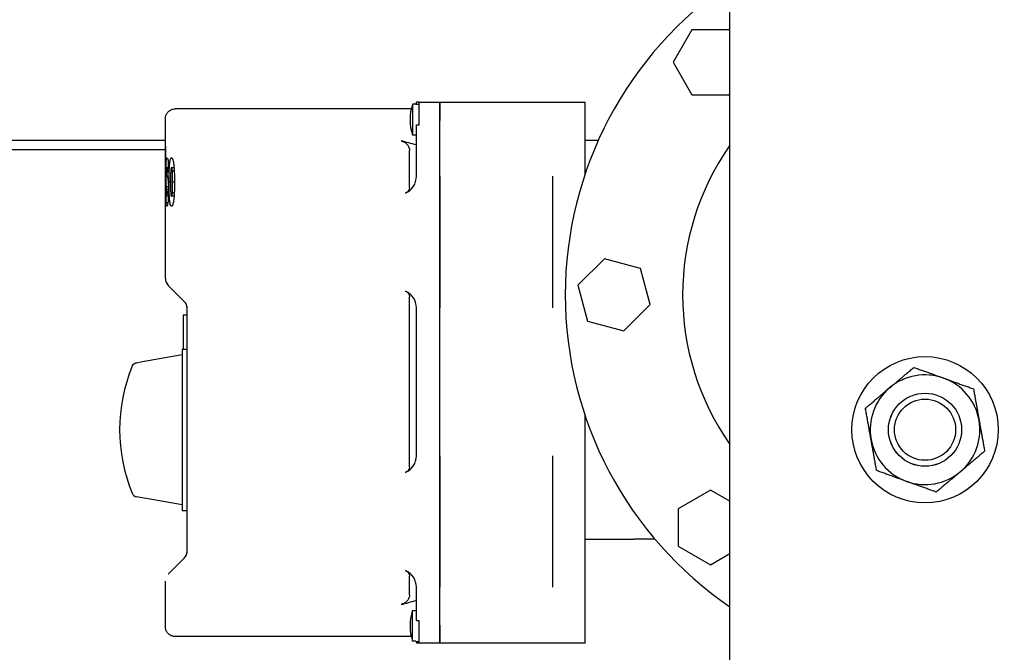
# Model space of a CAD drawing. Header units: inches. Extents: x 24 to 1128, y -69 to 748.
# Tile 287 of 656: x 370.69 to 380.78, y 588.51 to 595. Entities that reach past the tile are written whole.
import ezdxf

# ---------------------------------------------------------------- set-up
doc = ezdxf.new("R2010")
doc.units = ezdxf.units.IN
doc.header["$LTSCALE"] = 32
doc.header["$MEASUREMENT"] = 0
doc.layers.add('Dimension (ANSI)', color=7, linetype='Continuous', lineweight=25)
doc.layers.add('Visible (ANSI)', color=7, linetype='Continuous', lineweight=30)
doc.styles.add('Note Text (ANSI)', font='tahoma.ttf')
doc.dimstyles.new('SB Fraction-16 (ANSI)', dxfattribs={"dimscale": 32, "dimtxt": 0.125, "dimasz": 0.098425, "dimexe": 0.125, "dimexo": 0.0625, "dimgap": 0.031496, "dimtad": 0, "dimtih": 1, "dimtoh": 1, "dimdec": 4, "dimrnd": 1e-08, "dimzin": 0, "dimdsep": 46, "dimlunit": 5, "dimtxsty": 'Note Text (ANSI)', "dimcen": 0.09, "dimdle": 0.393701, "dimclrd": 256, "dimclre": 256, "dimclrt": 256, "dimadec": 0, "dimazin": 3, "dimtfac": 0.96, "dimtofl": 0, "dimtmove": 0, "dimatfit": 3, "dimfxl": 1, "dimfrac": 2, "dimtolj": 1, "dimtzin": 12, "dimlwd": -1, "dimlwe": -1, "dimarcsym": 0})

# ---------------------------------------------------------------- blocks, each defined once
blk = doc.blocks.new('*D18')
at = {"layer": 'Defpoints', "color": 0, "transparency": 16777216}
for p in [(480.281, 692.669), (328.474, 544.669), (480.281, 544.669)]:
    blk.add_point(p, dxfattribs=at)
at = {"layer": 'Dimension (ANSI)', "transparency": 16777216}
for p, q in [((478.281, 692.669), (324.474, 692.669)), ((328.474, 689.519), (328.474, 626.768)), ((328.474, 547.818), (328.474, 620.569)), ((478.281, 544.669), (324.474, 544.669))]:
    blk.add_line(p, q, dxfattribs=at)
for points in [[(327.949, 689.519), (328.999, 689.519), (328.474, 692.669)], [(327.949, 547.818), (328.999, 547.818), (328.474, 544.669)]]:
    blk.add_solid(points, dxfattribs=at)
at = {"layer": 'Dimension (ANSI)', "transparency": 16777216, "insert": (324.372, 625.76), "char_height": 4, "attachment_point": 1, "style": 'Note Text (ANSI)'}
blk.add_mtext('\\A1;148', dxfattribs=at)

msp = doc.modelspace()

# ---------------------------------------------------------------- linework, layer by layer
at = {"layer": 'Visible (ANSI)'}
for p, q in [((377.96813, 588.04353), (377.96813, 609.41853)), ((377.57663, 594.89353), (377.38495, 594.56153)), ((377.95999, 594.89353), (377.57663, 594.89353)), ((377.96813, 594.87942), (377.95999, 594.89353)), ((377.38495, 594.56153), (377.57663, 594.22953)), ((377.57663, 594.22953), (377.95999, 594.22953)), ((377.95999, 594.22953), (377.96813, 594.24364)), ((374.71361, 594.13074), (374.71361, 593.81642)), ((374.74732, 594.13074), (374.71361, 594.13074)), ((374.74732, 594.13074), (374.74732, 594.13358)), ((374.74732, 594.13358), (374.78361, 594.13358)), ((374.78361, 594.15358), (374.75361, 594.15358)), ((374.75361, 594.13358), (374.75361, 594.15358)), ((374.78361, 594.15358), (374.99361, 594.15358)), ((374.78361, 593.96608), (374.78361, 594.15358)), ((374.99361, 593.96608), (374.99361, 594.15358)), ((374.99361, 594.15358), (376.48361, 594.15358)), ((374.99361, 594.15358), (374.99361, 593.96608)), ((376.48361, 593.96608), (376.48361, 594.15358)), ((374.70049, 594.08358), (372.28062, 594.08358)), ((372.18062, 593.56715), (372.18062, 593.98357)), ((374.75361, 593.92108), (374.78361, 593.92108)), ((374.75361, 593.71358), (374.75361, 593.92108)), ((374.78361, 593.92108), (374.78361, 593.96608)), ((374.99361, 593.39219), (374.99361, 593.96608)), ((374.99361, 593.39219), (374.99361, 593.96608)), ((376.48361, 593.41641), (376.48361, 593.96608)), ((374.71361, 593.81642), (374.74732, 593.81642)), ((374.74732, 593.81358), (374.74732, 593.81642)), ((372.18062, 593.75853), (369.19201, 593.75853)), ((372.66911, 593.75853), (372.66911, 593.75853)), ((374.74732, 593.81358), (374.75361, 593.81358)), ((376.61759, 593.75853), (376.48361, 593.75853)), ((368.90563, 593.66853), (372.18062, 593.66853)), ((372.18062, 593.56715), (372.18062, 593.70164)), ((372.18186, 593.70164), (372.18062, 593.70164)), ((372.18186, 593.70164), (372.18186, 593.56715)), ((374.35619, 593.66853), (374.35621, 593.66853)), ((374.68361, 593.27865), (374.68361, 593.65619)), ((374.75361, 593.39219), (374.75361, 593.71358)), ((372.18062, 593.56715), (372.18062, 593.56715)), ((372.18186, 593.56715), (372.18062, 593.56715)), ((372.18078, 593.4643), (372.18078, 593.56715)), ((372.18512, 593.56715), (372.18186, 593.56715)), ((372.18512, 593.56715), (372.18512, 593.4643)), ((372.21005, 593.54997), (372.21005, 593.43265)), ((372.18062, 593.24303), (372.18062, 593.4643)), ((372.18062, 593.4643), (372.18062, 593.4643)), ((372.18186, 593.4643), (372.18062, 593.4643)), ((372.18062, 592.345), (372.18062, 593.4643)), ((372.18186, 593.4643), (372.18512, 593.4643)), ((372.18186, 593.4643), (372.18186, 593.29631)), ((372.19407, 593.42437), (372.18694, 593.42437)), ((372.21005, 593.48012), (372.19844, 593.48012)), ((372.2091, 593.43265), (372.21005, 593.43265)), ((372.26952, 593.48012), (372.24295, 593.48012)), ((372.27175, 593.44835), (372.25084, 593.44835)), ((372.23276, 593.33352), (372.21781, 593.33352)), ((372.27462, 593.33265), (372.25406, 593.33265)), ((374.99361, 593.20821), (374.99361, 593.39219)), ((374.99361, 593.39219), (374.99361, 593.20821)), ((376.15361, 592.04297), (376.15361, 593.39219)), ((372.18694, 593.12139), (372.18694, 593.24278)), ((372.18742, 593.24278), (372.18694, 593.24278)), ((372.21158, 593.28345), (372.19206, 593.28345)), ((372.21178, 593.22461), (372.20062, 593.22461)), ((372.2717, 593.21793), (372.25075, 593.21793)), ((372.18512, 593.1874), (372.18325, 593.1874)), ((372.18512, 593.20322), (372.18475, 593.20322)), ((372.18512, 593.20322), (372.18512, 593.09815)), ((372.2061, 593.12139), (372.18694, 593.12139)), ((372.21088, 593.1874), (372.19564, 593.1874)), ((372.26951, 593.1874), (372.24309, 593.1874)), ((374.99361, 592.22695), (374.99361, 593.20821)), ((374.99361, 593.20821), (374.99361, 592.22695)), ((376.68119, 592.54683), (376.41011, 592.27575)), ((377.05149, 592.44761), (376.68119, 592.54683)), ((377.15071, 592.07731), (377.05149, 592.44761)), ((372.20991, 592.27429), (372.37432, 592.10988)), ((374.99361, 592.04297), (374.99361, 592.22695)), ((374.99361, 592.22695), (374.99361, 592.04297)), ((376.41011, 592.27575), (376.50933, 591.90545)), ((374.68361, 590.41365), (374.68361, 592.15651)), ((372.40361, 589.52699), (372.40361, 592.06017)), ((374.75361, 590.52719), (374.75361, 592.04297)), ((374.99361, 590.52719), (374.99361, 592.04297)), ((374.99361, 590.52719), (374.99361, 592.04297)), ((376.87963, 591.80623), (377.15071, 592.07731)), ((372.40361, 591.96858), (372.36361, 591.96858)), ((372.36361, 591.96858), (372.36361, 591.62108)), ((376.50933, 591.90545), (376.87963, 591.80623)), ((372.35361, 591.62108), (372.35361, 589.96608)), ((372.35361, 591.62108), (372.40361, 591.62108)), ((376.48361, 588.79108), (376.48361, 590.93665)), ((374.99361, 590.34321), (374.99361, 590.52719)), ((374.99361, 590.52719), (374.99361, 590.34321)), ((376.15361, 589.17797), (376.15361, 590.52719)), ((374.99361, 589.36195), (374.99361, 590.34321)), ((374.99361, 590.34321), (374.99361, 589.36195)), ((377.76831, 590.17489), (377.43631, 589.98321)), ((377.96813, 590.05952), (377.76831, 590.17489)), ((377.43631, 589.98321), (377.43631, 589.59985)), ((372.35361, 589.96608), (372.40361, 589.96608)), ((376.48361, 589.67153), (376.98361, 589.67153)), ((377.19882, 589.67153), (376.98361, 589.67153)), ((377.43631, 589.59985), (377.76831, 589.40817)), ((372.37432, 589.47728), (372.20991, 589.31287)), ((372.4015, 589.50446), (372.40151, 589.50446)), ((377.76831, 589.40817), (377.96813, 589.52354)), ((374.68361, 589.10097), (374.68361, 589.29151)), ((374.99361, 589.17797), (374.99361, 589.36195)), ((374.99361, 589.36195), (374.99361, 589.17797)), ((372.18062, 588.77359), (372.18062, 589.24216)), ((374.75361, 589.04358), (374.75361, 589.17797)), ((374.99361, 588.79108), (374.99361, 589.17797)), ((374.99361, 588.79108), (374.99361, 589.17797)), ((374.75361, 588.83608), (374.75361, 589.04358)), ((374.71361, 588.62642), (374.71361, 588.94074)), ((374.71361, 588.94074), (374.74732, 588.94074)), ((374.74732, 588.94358), (374.74732, 588.94074)), ((374.74732, 588.94358), (374.75361, 588.94358)), ((374.75361, 588.83608), (374.78361, 588.83608)), ((374.78361, 588.79108), (374.78361, 588.83608)), ((374.78361, 588.60358), (374.78361, 588.79108)), ((374.99361, 588.60358), (374.99361, 588.79108)), ((374.99361, 588.79108), (374.99361, 588.60358)), ((376.48361, 588.60358), (376.48361, 588.79108)), ((374.70049, 588.67358), (372.28063, 588.67358)), ((374.74732, 588.62642), (374.71361, 588.62642)), ((374.74732, 588.62642), (374.74732, 588.62358)), ((374.74732, 588.62358), (374.78361, 588.62358)), ((374.75361, 588.62358), (374.75361, 588.60358)), ((374.78361, 588.60358), (374.75361, 588.60358)), ((374.99361, 588.60358), (374.78361, 588.60358)), ((376.48361, 588.60358), (374.99361, 588.60358))]:
    msp.add_line(p, q, dxfattribs=at)
for radius in [0.75, 0.37513, 0.375, 0.31365]:
    msp.add_circle((379.96813, 590.79353), radius, dxfattribs=at)
for centre, radius, start, end in [((380.15331, 592.17653), 3.8735, 124.342222, 235.657778), ((375.18732, 593.97358), 0.4991, 161.645707, 198.354293), ((372.07611, 584.21073), 9.87285, 74.26441, 75.207002), ((380.15331, 592.17653), 2.67, 144.926724, 215.073276), ((374.56611, 593.39219), 0.1875, 294.050585, 0), ((372.28062, 592.345), 0.1, 180, 225), ((374.56611, 592.04297), 0.1875, 0, 65.949415), ((372.30361, 592.03917), 0.1, 0, 45), ((373.41968, 590.79358), 1.70814, 157.584261, 202.415739), ((379.96813, 590.79353), 0.5625, 70.16068, 130.16068), ((379.96813, 590.79353), 0.5625, 10.16068, 70.16068), ((379.96813, 590.79353), 0.5625, 130.16068, 190.16068), ((379.96813, 590.79353), 0.5625, 310.16068, 10.16068), ((379.96813, 590.79353), 0.5625, 190.16068, 250.16068), ((374.56611, 590.52719), 0.1875, 294.050585, 0), ((379.96813, 590.79353), 0.5625, 250.16068, 310.16068), ((372.30361, 589.54799), 0.1, 315, 0), ((374.56611, 589.17797), 0.1875, 0, 65.949415), ((372.07611, 598.54643), 9.87285, 284.792998, 285.73559), ((375.18732, 588.78358), 0.4991, 161.645707, 198.354293)]:
    msp.add_arc(centre, radius, start, end, dxfattribs=at)
msp.add_ellipse((371.89607, 590.16568), major_axis=(0.00409, 0.06063), ratio=0.98893802, start_param=2.03376773, end_param=3.03376851, dxfattribs=at)
for points, knots in [([(372.18062, 593.98358), (372.18062, 593.99437), (372.18242, 594.00531), (372.18933, 594.02581), (372.19455, 594.03563), (372.2077, 594.05286), (372.21579, 594.06049), (372.23377, 594.07259), (372.24388, 594.07722), (372.26287, 594.08239), (372.27178, 594.08358), (372.28062, 594.08358)], [0, 0, 0, 0, 0.082257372, 0.082257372, 0.164832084, 0.164832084, 0.247395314, 0.247395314, 0.329958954, 0.329958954, 0.39731578, 0.39731578, 0.39731578, 0.39731578]), ([(374.59692, 593.75634), (374.60829, 593.75329), (374.61959, 593.7487), (374.64031, 593.73643), (374.65009, 593.72875), (374.6669, 593.7098), (374.67328, 593.69939), (374.67952, 593.68321), (374.68109, 593.67778), (374.6831, 593.66689), (374.68361, 593.66157), (374.68361, 593.65619)], [0.000001, 0.000001, 0.000001, 0.000001, 0.124686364, 0.124686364, 0.242532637, 0.242532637, 0.357643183, 0.357643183, 0.411443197, 0.411443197, 0.460811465, 0.460811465, 0.460811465, 0.460811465]), ([(372.18694, 593.42437), (372.18695, 593.43426), (372.18696, 593.44262), (372.18711, 593.46148), (372.18722, 593.47123), (372.18777, 593.50119), (372.1883, 593.51584), (372.18927, 593.53653), (372.18989, 593.54799), (372.19328, 593.57993), (372.1957, 593.58232), (372.19818, 593.58297)], [-0.911558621, -0.911558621, -0.911558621, -0.911558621, -0.768331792, -0.768331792, -0.67073928, -0.67073928, -0.489829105, -0.489829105, -0.319068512, -0.319068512, 0, 0, 0, 0]), ([(372.19818, 593.58297), (372.19923, 593.58275), (372.20085, 593.58247), (372.20428, 593.57363), (372.20544, 593.56996), (372.20773, 593.56146), (372.20889, 593.55631), (372.21005, 593.54997)], [-0.533569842, -0.533569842, -0.533569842, -0.533569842, -0.250379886, -0.250379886, -0.125184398, -0.125184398, 0, 0, 0, 0]), ([(372.21781, 593.33352), (372.21785, 593.36314), (372.21793, 593.39842), (372.22027, 593.46726), (372.22158, 593.49097), (372.22535, 593.53426), (372.22767, 593.54958), (372.23127, 593.56572), (372.23317, 593.57276), (372.23893, 593.58239), (372.24104, 593.5827), (372.24295, 593.58297)], [-1.14591949, -1.14591949, -1.14591949, -1.14591949, -0.76549211, -0.76549211, -0.53474016, -0.53474016, -0.27466255, -0.27466255, -0.13054926, -0.13054926, 0, 0, 0, 0]), ([(372.24295, 593.58297), (372.2477, 593.58231), (372.25264, 593.57722), (372.26165, 593.54549), (372.26446, 593.52621), (372.26942, 593.48653), (372.27117, 593.45998), (372.27447, 593.39605), (372.27457, 593.35648), (372.27463, 593.33352)], [-0.332396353, -0.332396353, -0.332396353, -0.332396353, -0.288794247, -0.288794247, -0.250975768, -0.250975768, -0.175018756, -0.175018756, 0, 0, 0, 0]), ([(372.19206, 593.28345), (372.19139, 593.28741), (372.19064, 593.29213), (372.18933, 593.30825), (372.18861, 593.31884), (372.18777, 593.34418), (372.18746, 593.35589), (372.18696, 593.39415), (372.18695, 593.4104), (372.18694, 593.42437)], [-0.647415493, -0.647415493, -0.647415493, -0.647415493, -0.366793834, -0.366793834, -0.196121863, -0.196121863, -0.106521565, -0.106521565, 0, 0, 0, 0]), ([(372.19844, 593.48012), (372.19709, 593.47961), (372.19604, 593.47717), (372.19481, 593.46868), (372.19449, 593.46543), (372.19411, 593.45883), (372.194, 593.45609), (372.19385, 593.45011), (372.19383, 593.44717), (372.19382, 593.44329)], [-0.17954528, -0.17954528, -0.17954528, -0.17954528, -0.094081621, -0.094081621, -0.054562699, -0.054562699, -0.029715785, -0.029715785, 0, 0, 0, 0]), ([(372.19382, 593.44329), (372.19383, 593.43922), (372.19384, 593.43523), (372.19398, 593.42641), (372.19409, 593.42339), (372.19432, 593.41814), (372.19447, 593.4162), (372.19477, 593.41329), (372.19504, 593.41066), (372.19603, 593.40498), (372.19659, 593.40266), (372.19725, 593.40002)], [-0.470911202, -0.470911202, -0.470911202, -0.470911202, -0.397830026, -0.397830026, -0.316727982, -0.316727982, -0.187658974, -0.187658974, -0.089207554, -0.089207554, 0, 0, 0, 0]), ([(372.2091, 593.43265), (372.20862, 593.43657), (372.20794, 593.44257), (372.20559, 593.45795), (372.20475, 593.4623), (372.20194, 593.47611), (372.20018, 593.4794), (372.19844, 593.48012)], [-0.30720809, -0.30720809, -0.30720809, -0.30720809, -0.263431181, -0.263431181, -0.222765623, -0.222765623, 0, 0, 0, 0]), ([(372.23569, 593.45046), (372.23493, 593.44027), (372.23441, 593.4326), (372.23282, 593.38245), (372.23279, 593.35429), (372.23276, 593.33265)], [-0.286514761, -0.286514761, -0.286514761, -0.286514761, -0.164918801, -0.164918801, 0, 0, 0, 0]), ([(372.24295, 593.48012), (372.24102, 593.47976), (372.23975, 593.47706), (372.23843, 593.47237), (372.23783, 593.4695), (372.23654, 593.45972), (372.23613, 593.4553), (372.23569, 593.45046)], [-0.188692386, -0.188692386, -0.188692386, -0.188692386, -0.104049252, -0.104049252, -0.049014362, -0.049014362, 0, 0, 0, 0]), ([(372.25084, 593.44835), (372.25038, 593.45342), (372.24989, 593.45878), (372.24876, 593.46621), (372.24806, 593.4704), (372.24547, 593.47882), (372.24416, 593.47979), (372.24295, 593.48012)], [-0.282852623, -0.282852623, -0.282852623, -0.282852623, -0.14531996, -0.14531996, -0.082385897, -0.082385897, 0, 0, 0, 0]), ([(372.25406, 593.33265), (372.25403, 593.34948), (372.25399, 593.36779), (372.25338, 593.39809), (372.25305, 593.40913), (372.252, 593.43419), (372.25136, 593.44197), (372.25084, 593.44835)], [-0.174041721, -0.174041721, -0.174041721, -0.174041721, -0.099260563, -0.099260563, -0.058975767, -0.058975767, 0, 0, 0, 0]), ([(372.19725, 593.40002), (372.1977, 593.39847), (372.19816, 593.39693), (372.19863, 593.39545), (372.19912, 593.39387), (372.19964, 593.39236), (372.20016, 593.39087), (372.2002, 593.39075), (372.20024, 593.39063), (372.20029, 593.39051), (372.20079, 593.38907), (372.2013, 593.38762), (372.20182, 593.38593), (372.20239, 593.38407), (372.20297, 593.38191), (372.20356, 593.37975)], [-0.260923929, -0.260923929, -0.260923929, -0.260923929, -0.200356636, -0.200356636, -0.200356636, -0.135759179, -0.135759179, -0.135759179, -0.130445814, -0.130445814, -0.130445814, -0.068211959, -0.068211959, -0.068211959, 0, 0, 0, 0]), ([(372.20356, 593.37975), (372.20439, 593.3762), (372.20547, 593.37147), (372.20717, 593.35967), (372.20831, 593.35104), (372.21034, 593.32269), (372.21085, 593.31011), (372.21184, 593.2786), (372.21188, 593.25855), (372.21191, 593.24736)], [-0.272769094, -0.272769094, -0.272769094, -0.272769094, -0.177183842, -0.177183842, -0.127550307, -0.127550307, -0.085307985, -0.085307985, 0, 0, 0, 0]), ([(372.24295, 593.08455), (372.24063, 593.08489), (372.23801, 593.08585), (372.23157, 593.0986), (372.22949, 593.10917), (372.22542, 593.13201), (372.22363, 593.15095), (372.22049, 593.19414), (372.21951, 593.22013), (372.2179, 593.27926), (372.21784, 593.30836), (372.21781, 593.33352)], [-0.446340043, -0.446340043, -0.446340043, -0.446340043, -0.416208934, -0.416208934, -0.378788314, -0.378788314, -0.30123491, -0.30123491, -0.191674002, -0.191674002, 0, 0, 0, 0]), ([(372.23276, 593.33265), (372.23277, 593.31395), (372.23279, 593.2917), (372.23392, 593.24616), (372.23433, 593.23817), (372.23493, 593.22701), (372.23516, 593.22378), (372.2355, 593.21917)], [-0.19828125, -0.19828125, -0.19828125, -0.19828125, -0.102308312, -0.102308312, -0.042545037, -0.042545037, 0, 0, 0, 0]), ([(372.27463, 593.33352), (372.27459, 593.31929), (372.27457, 593.30833), (372.27415, 593.28163), (372.27382, 593.26835), (372.27288, 593.24009), (372.27182, 593.2143), (372.26704, 593.1585), (372.26429, 593.14018), (372.25926, 593.11227), (372.25622, 593.10232), (372.25267, 593.09406), (372.25178, 593.09233), (372.24734, 593.08503), (372.24464, 593.0848), (372.24295, 593.08455)], [-0.44922694, -0.44922694, -0.44922694, -0.44922694, -0.396467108, -0.396467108, -0.349596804, -0.349596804, -0.291231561, -0.291231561, -0.230861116, -0.230861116, -0.144328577, -0.144328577, -0.115272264, -0.115272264, 0, 0, 0, 0]), ([(372.25075, 593.21793), (372.25138, 593.2253), (372.25256, 593.23934), (372.25404, 593.28919), (372.25405, 593.31271), (372.25406, 593.33265)], [-0.31461119, -0.31461119, -0.31461119, -0.31461119, -0.151906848, -0.151906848, 0, 0, 0, 0]), ([(372.18227, 593.08455), (372.18151, 593.08534), (372.18122, 593.0902), (372.18089, 593.10351), (372.18079, 593.11193), (372.18072, 593.12482), (372.18067, 593.13558), (372.18064, 593.16178), (372.18063, 593.17391), (372.18063, 593.21135), (372.18062, 593.2275), (372.18062, 593.24303)], [-5.67826612, -5.67826612, -5.67826612, -5.67826612, -2.60660779, -2.60660779, -0.58388554, -0.58388554, -0.25969924, -0.25969924, -0.11831327, -0.11831327, 0, 0, 0, 0]), ([(372.18186, 593.29631), (372.18186, 593.28051), (372.18186, 593.26469), (372.18188, 593.236), (372.18192, 593.22999), (372.18198, 593.21954)], [-0.187438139, -0.187438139, -0.187438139, -0.187438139, -0.084439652, -0.084439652, 0, 0, 0, 0]), ([(372.18198, 593.21954), (372.18201, 593.21527), (372.18204, 593.21188), (372.18213, 593.20511), (372.18219, 593.20182), (372.18241, 593.19313), (372.18256, 593.19115), (372.18282, 593.18831), (372.18302, 593.18751), (372.18325, 593.1874)], [-0.163748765, -0.163748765, -0.163748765, -0.163748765, -0.133746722, -0.133746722, -0.113127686, -0.113127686, -0.077101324, -0.077101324, 0, 0, 0, 0]), ([(372.18742, 593.24278), (372.18768, 593.23834), (372.18795, 593.23374), (372.18846, 593.22578), (372.18892, 593.21885), (372.19008, 593.20866)], [-0.415487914, -0.415487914, -0.415487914, -0.415487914, -0.217056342, -0.217056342, 0, 0, 0, 0]), ([(372.19707, 593.26454), (372.19651, 593.26678), (372.19584, 593.26914), (372.19405, 593.27441), (372.19302, 593.2784), (372.19206, 593.28345)], [-0.256661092, -0.256661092, -0.256661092, -0.256661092, -0.157145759, -0.157145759, 0, 0, 0, 0]), ([(372.19564, 593.1874), (372.19641, 593.18765), (372.19721, 593.18797), (372.19844, 593.19177), (372.19892, 593.19371), (372.19956, 593.19849), (372.19982, 593.20079), (372.20027, 593.20734), (372.2004, 593.21049), (372.20059, 593.21687), (372.20061, 593.22026), (372.20062, 593.22461)], [-0.210001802, -0.210001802, -0.210001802, -0.210001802, -0.119919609, -0.119919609, -0.075281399, -0.075281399, -0.053730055, -0.053730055, -0.033245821, -0.033245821, 0, 0, 0, 0]), ([(372.21191, 593.24736), (372.21188, 593.2374), (372.21187, 593.22918), (372.21156, 593.21048), (372.21135, 593.20082), (372.21071, 593.18245), (372.21, 593.16446), (372.207, 593.12678), (372.20529, 593.11407), (372.2031, 593.10158), (372.20161, 593.09382), (372.1981, 593.08564), (372.19682, 593.08487), (372.1957, 593.08455)], [-2.87746905, -2.87746905, -2.87746905, -2.87746905, -1.97091192, -1.97091192, -1.33372973, -1.33372973, -0.85299275, -0.85299275, -0.36743448, -0.36743448, -0.15494172, -0.15494172, 0, 0, 0, 0]), ([(372.20062, 593.22461), (372.20061, 593.22901), (372.2006, 593.23304), (372.20042, 593.23987), (372.20033, 593.24264), (372.20001, 593.24834), (372.19979, 593.25035), (372.19943, 593.25323), (372.19906, 593.25579), (372.19805, 593.26092), (372.19755, 593.26274), (372.19707, 593.26454)], [-0.326451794, -0.326451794, -0.326451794, -0.326451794, -0.228618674, -0.228618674, -0.185566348, -0.185566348, -0.13222798, -0.13222798, -0.065368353, -0.065368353, 0, 0, 0, 0]), ([(372.2355, 593.21917), (372.23608, 593.21233), (372.23667, 593.20559), (372.23842, 593.19583), (372.2392, 593.19233), (372.24149, 593.18765), (372.24246, 593.18756), (372.24309, 593.1874)], [-0.173735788, -0.173735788, -0.173735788, -0.173735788, -0.085959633, -0.085959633, -0.042818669, -0.042818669, 0, 0, 0, 0]), ([(372.24309, 593.1874), (372.24419, 593.18791), (372.24532, 593.18829), (372.24795, 593.19623), (372.24868, 593.20064), (372.24978, 593.20763), (372.25029, 593.21306), (372.25075, 593.21793)], [-0.084355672, -0.084355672, -0.084355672, -0.084355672, -0.0645083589, -0.0645083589, -0.0476244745, -0.0476244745, 0, 0, 0, 0]), ([(374.68361, 593.27865), (374.68361, 593.27581), (374.68337, 593.27298), (374.68244, 593.26723), (374.68172, 593.26434), (374.67872, 593.25526), (374.67565, 593.24963), (374.66825, 593.23941), (374.66375, 593.23487), (374.65383, 593.22692), (374.64823, 593.22356), (374.64252, 593.22097)], [0, 0, 0, 0, 0.021693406, 0.021693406, 0.045006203, 0.045006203, 0.098034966, 0.098034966, 0.156046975, 0.156046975, 0.220120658, 0.220120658, 0.220120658, 0.220120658]), ([(372.18325, 593.1874), (372.1834, 593.18767), (372.18353, 593.18814), (372.18393, 593.19195), (372.18413, 593.19421), (372.18433, 593.19672), (372.18442, 593.19779), (372.18461, 593.20065), (372.18468, 593.20192), (372.18475, 593.20322)], [-0.0853903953, -0.0853903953, -0.0853903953, -0.0853903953, -0.0564664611, -0.0564664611, -0.0353531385, -0.0353531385, -0.0207341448, -0.0207341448, 0, 0, 0, 0]), ([(372.1957, 593.08455), (372.19445, 593.08488), (372.19261, 593.08455), (372.18842, 593.10398), (372.18726, 593.11753), (372.18694, 593.12139)], [-0.150152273, -0.150152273, -0.150152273, -0.150152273, -0.075098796, -0.075098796, 0, 0, 0, 0]), ([(372.19008, 593.20866), (372.19123, 593.19932), (372.19202, 593.19518), (372.19395, 593.18766), (372.19495, 593.18753), (372.19564, 593.1874)], [-0.151429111, -0.151429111, -0.151429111, -0.151429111, -0.095607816, -0.095607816, 0, 0, 0, 0]), ([(372.18512, 593.09815), (372.18478, 593.09544), (372.18423, 593.09071), (372.18291, 593.08425), (372.1825, 593.08467), (372.18227, 593.08455)], [-0.186105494, -0.186105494, -0.186105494, -0.186105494, -0.097504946, -0.097504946, 0, 0, 0, 0]), ([(374.64252, 592.21419), (374.64823, 592.2116), (374.65383, 592.20825), (374.66375, 592.2003), (374.66825, 592.19575), (374.67565, 592.18554), (374.67872, 592.1799), (374.68172, 592.17082), (374.68244, 592.16794), (374.68337, 592.16218), (374.68361, 592.15935), (374.68361, 592.15651)], [0.000001, 0.000001, 0.000001, 0.000001, 0.064600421, 0.064600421, 0.12308943, 0.12308943, 0.176565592, 0.176565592, 0.200074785, 0.200074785, 0.221950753, 0.221950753, 0.221950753, 0.221950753]), ([(371.8406, 591.44494), (371.84344, 591.45183), (371.84839, 591.45928), (371.85887, 591.46983), (371.86625, 591.47481), (371.87686, 591.47923), (371.88119, 591.48046), (371.88555, 591.48132)], [0.738981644, 0.738981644, 0.738981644, 0.738981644, 0.795778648, 0.795778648, 0.852305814, 0.852305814, 0.883364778, 0.883364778, 0.883364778, 0.883364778]), ([(374.68361, 590.41365), (374.68361, 590.41081), (374.68337, 590.40798), (374.68244, 590.40223), (374.68172, 590.39934), (374.67872, 590.39026), (374.67565, 590.38463), (374.66825, 590.37441), (374.66375, 590.36987), (374.65383, 590.36192), (374.64823, 590.35856), (374.64252, 590.35597)], [0, 0, 0, 0, 0.021693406, 0.021693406, 0.045006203, 0.045006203, 0.098034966, 0.098034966, 0.156046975, 0.156046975, 0.220120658, 0.220120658, 0.220120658, 0.220120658]), ([(374.64252, 589.34919), (374.64823, 589.3466), (374.65383, 589.34325), (374.66375, 589.3353), (374.66825, 589.33075), (374.67565, 589.32054), (374.67872, 589.3149), (374.68172, 589.30582), (374.68244, 589.30294), (374.68337, 589.29718), (374.68361, 589.29435), (374.68361, 589.29151)], [0.000001, 0.000001, 0.000001, 0.000001, 0.064600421, 0.064600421, 0.12308943, 0.12308943, 0.176565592, 0.176565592, 0.200074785, 0.200074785, 0.221950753, 0.221950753, 0.221950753, 0.221950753]), ([(374.68361, 589.10097), (374.68361, 589.09559), (374.6831, 589.09027), (374.68109, 589.07939), (374.67952, 589.07395), (374.67328, 589.05777), (374.6669, 589.04737), (374.6501, 589.02842), (374.64031, 589.02074), (374.61959, 589.00846), (374.60829, 589.00387), (374.59692, 589.00082)], [0, 0, 0, 0, 0.041005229, 0.041005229, 0.085690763, 0.085690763, 0.181299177, 0.181299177, 0.279212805, 0.279212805, 0.382811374, 0.382811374, 0.382811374, 0.382811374]), ([(372.28062, 588.67358), (372.26983, 588.67358), (372.25889, 588.67537), (372.2384, 588.68229), (372.22857, 588.68751), (372.21134, 588.70066), (372.20372, 588.70875), (372.19162, 588.72673), (372.18699, 588.73684), (372.18182, 588.75582), (372.18062, 588.76474), (372.18062, 588.77358)], [0, 0, 0, 0, 0.082257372, 0.082257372, 0.164832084, 0.164832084, 0.247395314, 0.247395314, 0.329958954, 0.329958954, 0.397315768, 0.397315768, 0.397315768, 0.397315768])]:
    msp.add_open_spline(points, degree=3, knots=knots, dxfattribs=at)
for points in [[(371.88555, 591.48132), (372.04156, 591.50912), (372.19758, 591.53688), (372.35361, 591.56462)], [(372.35361, 590.02254), (372.19758, 590.05028), (372.04156, 590.07804), (371.88555, 590.10584)]]:
    msp.add_open_spline(points, degree=3, dxfattribs=at)
for points in [[(379.60536, 591.22341), (379.72054, 591.32062), (379.85355, 591.43286)], [(379.85355, 591.43286), (380.01726, 591.3738), (380.15904, 591.32264)], [(380.15904, 591.32264), (380.30081, 591.27149), (380.46452, 591.21243)], [(379.35716, 591.01397), (379.49017, 591.12621), (379.60536, 591.22341)], [(380.46452, 591.21243), (380.49522, 591.04112), (380.52181, 590.89276)], [(379.41445, 590.6943), (379.38787, 590.84266), (379.35716, 591.01397)], [(380.52181, 590.89276), (380.5484, 590.7444), (380.5791, 590.57309)], [(379.47175, 590.37463), (379.44104, 590.54594), (379.41445, 590.6943)], [(380.5791, 590.57309), (380.4461, 590.46085), (380.33091, 590.36365)], [(379.77723, 590.26442), (379.63545, 590.31557), (379.47175, 590.37463)], [(380.33091, 590.36365), (380.21572, 590.26644), (380.08271, 590.1542)], [(380.08271, 590.1542), (379.91901, 590.21326), (379.77723, 590.26442)]]:
    msp.add_rational_spline(points, [1, 1.0379548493, 1], degree=2, dxfattribs=at)

# ---------------------------------------------------------------- dimensions: what is measured, and where the dimension line sits
at = {"layer": 'Dimension (ANSI)'}
dim = msp.add_linear_dim(base=(328.47435, 544.66853), p1=(480.28063, 692.66853), p2=(480.28063, 544.66853), angle=90, dimstyle='SB Fraction-16 (ANSI)', override={"dimgap": 0.031496, "dimdec": 4, "dimtol": 0, "dimlim": 0, "dimtp": 0, "dimtm": 0, "dimtdec": 2, "dimatfit": 1}, dxfattribs=at)
dim.commit()
dim.dimension.update_dxf_attribs({"geometry": '*D18', "text_midpoint": (328.47435, 623.66853), "dimtype": 160})

doc.saveas('drawing.dxf')
